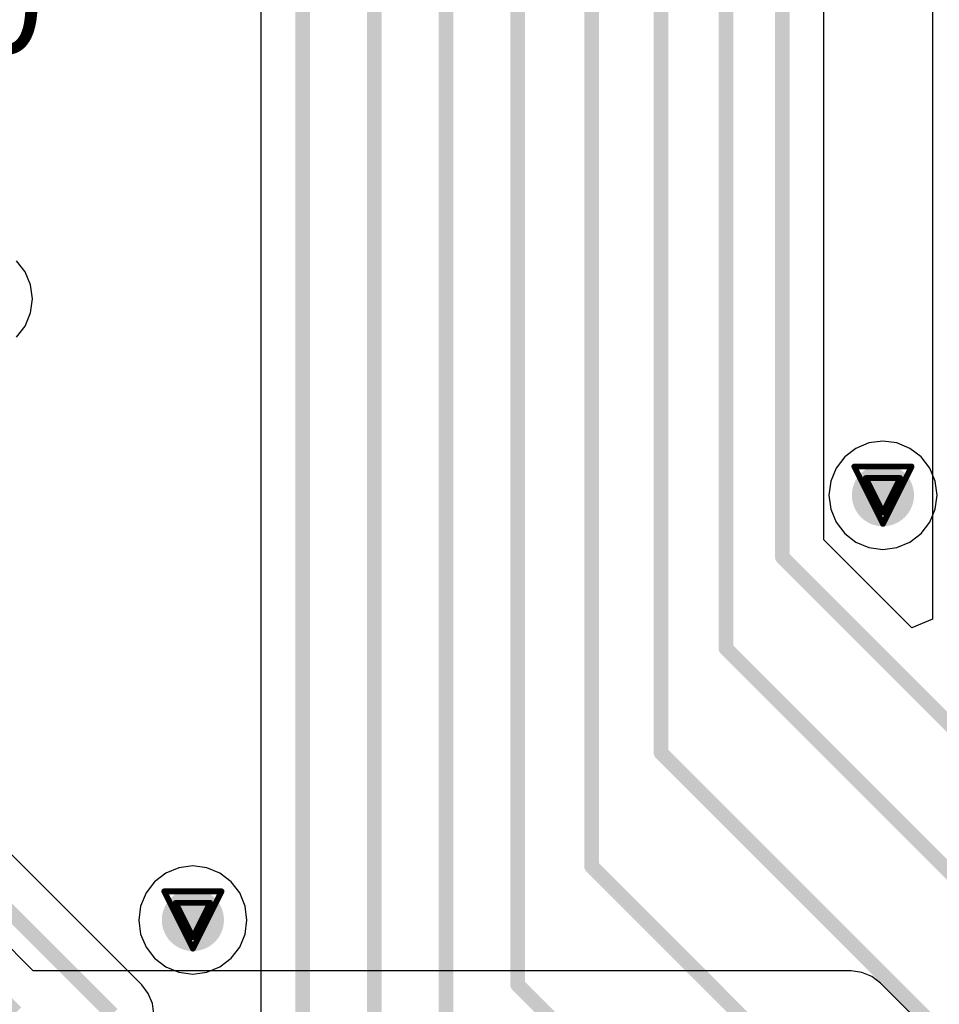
# Model space of a CAD drawing. Header units: millimetres. Extents: x 138 to 555, y 26 to 334.
# Tile 602 of 656: x 345.53 to 353.67, y 219.25 to 227.97. Entities that reach past the tile are written whole.
import ezdxf

# ---------------------------------------------------------------- set-up
doc = ezdxf.new("R2010")
doc.units = ezdxf.units.MM
for name, color, linetype in [('BottomLayer', 5, 'Continuous'), ('DrillDrawing', 1, 'Continuous'), ('MidLayer1', 16, 'Continuous'), ('MidLayer2', 76, 'Continuous'), ('MidLayer3', 90, 'Continuous'), ('MidLayer4', 156, 'Continuous'), ('MultiLayer', 9, 'Continuous'), ('TopLayer', 1, 'Continuous'), ('TopOverlay', 2, 'Continuous'), ('ViaHoleLayer', 16, 'Continuous')]:
    doc.layers.add(name, color=color, linetype=linetype)

msp = doc.modelspace()

# ---------------------------------------------------------------- linework, layer by layer
at = {"layer": 'BottomLayer'}
for p, q in [((345.6468, 219.5493), (337.937, 227.2591)), ((352.89, 219.5493), (345.6468, 219.5493)), ((352.9853, 219.5368), (352.89, 219.5493)), ((353.0741, 219.5), (352.9853, 219.5368)), ((353.1503, 219.4415), (353.0741, 219.5)), ((359.0737, 213.5181), (353.1503, 219.4415))]:
    msp.add_line(p, q, dxfattribs=at)
at = {"layer": 'BottomLayer', "const_width": 0.13}
msp.add_lwpolyline([(337.6767, 226.9988), (345.4943, 219.1812)], dxfattribs=at)
at = {"layer": 'BottomLayer', "const_width": 0.275}
for points in [[(353.0347, 223.7615, 1), (353.3097, 223.7615, 1)], [(346.923, 220.0002, 1), (347.198, 220.0002, 1)]]:
    msp.add_lwpolyline(points, format="xyb", close=True, dxfattribs=at)
at = {"layer": 'DrillDrawing', "const_width": 0.0508}
for points in [[(352.9182, 224.0155), (353.4262, 224.0155)], [(352.9182, 224.0155), (353.1722, 223.5075)], [(353.1722, 223.5075), (353.4262, 224.0155)], [(353.0198, 223.9139), (353.3246, 223.9139)], [(353.0198, 223.9139), (353.1722, 223.6091)], [(353.1722, 223.6091), (353.3246, 223.9139)], [(346.8065, 220.2542), (347.3145, 220.2542)], [(346.8065, 220.2542), (347.0605, 219.7462)], [(347.0605, 219.7462), (347.3145, 220.2542)], [(346.9081, 220.1526), (347.2129, 220.1526)], [(346.9081, 220.1526), (347.0605, 219.8478)], [(347.0605, 219.8478), (347.2129, 220.1526)]]:
    msp.add_lwpolyline(points, dxfattribs=at)
at = {"layer": 'DrillDrawing', "const_width": 0.0254}
for points in [[(352.9055, 224.0155, 1), (352.9309, 224.0155, 1)], [(352.9055, 224.0155, 1), (352.9309, 224.0155, 1)], [(353.4135, 224.0155, 1), (353.4389, 224.0155, 1)], [(353.4135, 224.0155, 1), (353.4389, 224.0155, 1)], [(353.0071, 223.9139, 1), (353.0325, 223.9139, 1)], [(353.0071, 223.9139, 1), (353.0325, 223.9139, 1)], [(353.3119, 223.9139, 1), (353.3373, 223.9139, 1)], [(353.3119, 223.9139, 1), (353.3373, 223.9139, 1)], [(353.1595, 223.6091, 1), (353.1849, 223.6091, 1)], [(353.1595, 223.6091, 1), (353.1849, 223.6091, 1)], [(353.1595, 223.5075, 1), (353.1849, 223.5075, 1)], [(353.1595, 223.5075, 1), (353.1849, 223.5075, 1)], [(346.7938, 220.2542, 1), (346.8192, 220.2542, 1)], [(346.7938, 220.2542, 1), (346.8192, 220.2542, 1)], [(347.3018, 220.2542, 1), (347.3272, 220.2542, 1)], [(347.3018, 220.2542, 1), (347.3272, 220.2542, 1)], [(346.8954, 220.1526, 1), (346.9208, 220.1526, 1)], [(346.8954, 220.1526, 1), (346.9208, 220.1526, 1)], [(347.2002, 220.1526, 1), (347.2256, 220.1526, 1)], [(347.2002, 220.1526, 1), (347.2256, 220.1526, 1)], [(347.0478, 219.8478, 1), (347.0732, 219.8478, 1)], [(347.0478, 219.8478, 1), (347.0732, 219.8478, 1)], [(347.0478, 219.7462, 1), (347.0732, 219.7462, 1)], [(347.0478, 219.7462, 1), (347.0732, 219.7462, 1)]]:
    msp.add_lwpolyline(points, format="xyb", close=True, dxfattribs=at)
at = {"layer": 'MidLayer1'}
for p, q in [((345.575, 225.7391), (345.4989, 225.8383)), ((345.6229, 225.6235), (345.575, 225.7391)), ((345.6392, 225.4995), (345.6229, 225.6235)), ((345.6229, 225.3755), (345.6392, 225.4995)), ((345.575, 225.26), (345.6229, 225.3755)), ((345.4989, 225.1608), (345.575, 225.26)), ((352.9327, 224.1764), (352.8335, 224.1003)), ((353.0482, 224.2243), (352.9327, 224.1764)), ((353.1722, 224.2406), (353.0482, 224.2243)), ((353.2962, 224.2243), (353.1722, 224.2406)), ((353.4118, 224.1764), (353.2962, 224.2243)), ((353.511, 224.1003), (353.4118, 224.1764)), ((352.8335, 224.1003), (352.7573, 224.0011)), ((353.5872, 224.0011), (353.511, 224.1003)), ((352.7573, 224.0011), (352.7095, 223.8855)), ((353.635, 223.8855), (353.5872, 224.0011)), ((352.7095, 223.8855), (352.6932, 223.7615)), ((353.6513, 223.7615), (353.635, 223.8855)), ((352.6932, 223.7615), (352.7095, 223.6375)), ((353.635, 223.6375), (353.6513, 223.7615)), ((352.7095, 223.6375), (352.7573, 223.522)), ((353.5872, 223.522), (353.635, 223.6375)), ((352.7573, 223.522), (352.8335, 223.4227)), ((353.511, 223.4227), (353.5872, 223.522)), ((352.8335, 223.4227), (352.9327, 223.3466)), ((353.4118, 223.3466), (353.511, 223.4227)), ((352.9327, 223.3466), (353.0482, 223.2987)), ((353.0482, 223.2987), (353.1722, 223.2824)), ((353.1722, 223.2824), (353.2962, 223.2987)), ((353.2962, 223.2987), (353.4118, 223.3466)), ((346.8209, 220.4151), (346.7217, 220.339)), ((346.9365, 220.463), (346.8209, 220.4151)), ((347.0605, 220.4793), (346.9365, 220.463)), ((347.1845, 220.463), (347.0605, 220.4793)), ((347.3, 220.4151), (347.1845, 220.463)), ((347.3993, 220.339), (347.3, 220.4151)), ((346.7217, 220.339), (346.6456, 220.2397)), ((347.4754, 220.2397), (347.3993, 220.339)), ((346.6456, 220.2397), (346.5977, 220.1242)), ((347.5233, 220.1242), (347.4754, 220.2397)), ((346.5977, 220.1242), (346.5814, 220.0002)), ((347.5396, 220.0002), (347.5233, 220.1242)), ((346.5814, 220.0002), (346.5977, 219.8762)), ((347.5233, 219.8762), (347.5396, 220.0002)), ((346.5977, 219.8762), (346.6456, 219.7606)), ((347.4754, 219.7606), (347.5233, 219.8762)), ((346.6456, 219.7606), (346.7217, 219.6614)), ((347.3993, 219.6614), (347.4754, 219.7606)), ((346.7217, 219.6614), (346.8209, 219.5853)), ((347.3, 219.5853), (347.3993, 219.6614)), ((346.8209, 219.5853), (346.9365, 219.5374)), ((347.1845, 219.5374), (347.3, 219.5853)), ((346.9365, 219.5374), (347.0605, 219.5211)), ((347.0605, 219.5211), (347.1845, 219.5374))]:
    msp.add_line(p, q, dxfattribs=at)
at = {"layer": 'MidLayer1', "const_width": 0.275}
for points in [[(353.0347, 223.7615, 1), (353.3097, 223.7615, 1)], [(346.923, 220.0002, 1), (347.198, 220.0002, 1)]]:
    msp.add_lwpolyline(points, format="xyb", close=True, dxfattribs=at)
at = {"layer": 'MidLayer2', "const_width": 0.275}
for points in [[(353.0347, 223.7615, 1), (353.3097, 223.7615, 1)], [(346.923, 220.0002, 1), (347.198, 220.0002, 1)]]:
    msp.add_lwpolyline(points, format="xyb", close=True, dxfattribs=at)
at = {"layer": 'MidLayer3', "const_width": 0.275}
for points in [[(353.0347, 223.7615, 1), (353.3097, 223.7615, 1)], [(346.923, 220.0002, 1), (347.198, 220.0002, 1)]]:
    msp.add_lwpolyline(points, format="xyb", close=True, dxfattribs=at)
at = {"layer": 'MidLayer4'}
for p, q in [((345.575, 225.7391), (345.4989, 225.8383)), ((345.6229, 225.6235), (345.575, 225.7391)), ((345.6392, 225.4995), (345.6229, 225.6235)), ((345.6229, 225.3755), (345.6392, 225.4995)), ((345.575, 225.26), (345.6229, 225.3755)), ((345.4989, 225.1608), (345.575, 225.26)), ((352.9327, 224.1764), (352.8335, 224.1003)), ((353.0482, 224.2243), (352.9327, 224.1764)), ((353.1722, 224.2406), (353.0482, 224.2243)), ((353.2962, 224.2243), (353.1722, 224.2406)), ((353.4118, 224.1764), (353.2962, 224.2243)), ((353.511, 224.1003), (353.4118, 224.1764)), ((352.8335, 224.1003), (352.7573, 224.0011)), ((353.5872, 224.0011), (353.511, 224.1003)), ((352.7573, 224.0011), (352.7095, 223.8855)), ((353.635, 223.8855), (353.5872, 224.0011)), ((352.7095, 223.8855), (352.6932, 223.7615)), ((353.6513, 223.7615), (353.635, 223.8855)), ((352.6932, 223.7615), (352.7095, 223.6375)), ((353.635, 223.6375), (353.6513, 223.7615)), ((352.7095, 223.6375), (352.7573, 223.522)), ((353.5872, 223.522), (353.635, 223.6375)), ((352.7573, 223.522), (352.8335, 223.4227)), ((353.511, 223.4227), (353.5872, 223.522)), ((352.8335, 223.4227), (352.9327, 223.3466)), ((353.4118, 223.3466), (353.511, 223.4227)), ((352.9327, 223.3466), (353.0482, 223.2987)), ((353.0482, 223.2987), (353.1722, 223.2824)), ((353.1722, 223.2824), (353.2962, 223.2987)), ((353.2962, 223.2987), (353.4118, 223.3466)), ((346.8209, 220.4151), (346.7217, 220.339)), ((346.9365, 220.463), (346.8209, 220.4151)), ((347.0605, 220.4793), (346.9365, 220.463)), ((347.1845, 220.463), (347.0605, 220.4793)), ((347.3, 220.4151), (347.1845, 220.463)), ((347.3993, 220.339), (347.3, 220.4151)), ((346.7217, 220.339), (346.6456, 220.2397)), ((347.4754, 220.2397), (347.3993, 220.339)), ((346.6456, 220.2397), (346.5977, 220.1242)), ((347.5233, 220.1242), (347.4754, 220.2397)), ((346.5977, 220.1242), (346.5814, 220.0002)), ((347.5396, 220.0002), (347.5233, 220.1242)), ((346.5814, 220.0002), (346.5977, 219.8762)), ((347.5233, 219.8762), (347.5396, 220.0002)), ((346.5977, 219.8762), (346.6456, 219.7606)), ((347.4754, 219.7606), (347.5233, 219.8762)), ((346.6456, 219.7606), (346.7217, 219.6614)), ((347.3993, 219.6614), (347.4754, 219.7606)), ((346.7217, 219.6614), (346.8209, 219.5853)), ((347.3, 219.5853), (347.3993, 219.6614)), ((346.8209, 219.5853), (346.9365, 219.5374)), ((347.1845, 219.5374), (347.3, 219.5853)), ((346.9365, 219.5374), (347.0605, 219.5211)), ((347.0605, 219.5211), (347.1845, 219.5374))]:
    msp.add_line(p, q, dxfattribs=at)
at = {"layer": 'MidLayer4', "const_width": 0.275}
for points in [[(353.0347, 223.7615, 1), (353.3097, 223.7615, 1)], [(346.923, 220.0002, 1), (347.198, 220.0002, 1)]]:
    msp.add_lwpolyline(points, format="xyb", close=True, dxfattribs=at)
at = {"layer": 'MultiLayer', "const_width": 0.275}
for points in [[(353.0347, 223.7615, 1), (353.3097, 223.7615, 1)], [(346.923, 220.0002, 1), (347.198, 220.0002, 1)]]:
    msp.add_lwpolyline(points, format="xyb", close=True, dxfattribs=at)
at = {"layer": 'TopLayer'}
for p, q in [((347.6633, 230.4088), (347.6633, 216.1018)), ((353.6121, 229.8982), (353.6121, 222.6651)), ((352.6497, 223.3662), (352.6497, 229.3619)), ((346.607, 219.4263), (340.4123, 225.621)), ((353.4273, 222.5886), (352.6497, 223.3662)), ((353.6121, 222.6651), (353.4273, 222.5886)), ((346.6655, 219.35), (346.607, 219.4263)), ((346.7022, 219.2612), (346.6655, 219.35)), ((346.7148, 219.166), (346.7022, 219.2612))]:
    msp.add_line(p, q, dxfattribs=at)
at = {"layer": 'TopLayer', "const_width": 0.13}
for points in [[(352.2815, 223.2137), (352.2815, 231.1425)], [(351.7822, 222.4041), (351.7822, 230.9771)], [(351.2061, 221.4811), (351.2061, 230.6875)], [(348.0315, 215.284), (348.0315, 230.5613)], [(348.6665, 217.7399), (348.6665, 230.5532)], [(349.9365, 225.1956), (349.9365, 230.5613)], [(350.5916, 220.4761), (350.5916, 230.5903)], [(349.3015, 218.3301), (349.3015, 230.5101)], [(340.0441, 225.4685), (346.3466, 219.166)], [(349.937, 219.4267), (349.937, 225.3766)], [(352.2815, 223.2137), (359.1466, 216.3486)], [(351.7822, 222.4041), (357.5466, 216.6397)], [(351.2061, 221.4811), (355.9467, 216.7406)], [(350.5916, 220.4761), (354.3466, 216.7211)], [(349.937, 219.4267), (352.7466, 216.6171)]]:
    msp.add_lwpolyline(points, dxfattribs=at)
at = {"layer": 'TopLayer'}
for points, const_width in [([(349.9045, 225.3766, 1), (349.9695, 225.3766, 1)], 0.065), ([(349.904, 225.1956, 1), (349.969, 225.1956, 1)], 0.065), ([(353.0347, 223.7615, 1), (353.3097, 223.7615, 1)], 0.275), ([(352.249, 223.2137, 1), (352.314, 223.2137, 1)], 0.065), ([(352.249, 223.2137, 1), (352.314, 223.2137, 1)], 0.065), ([(351.7497, 222.4041, 1), (351.8147, 222.4041, 1)], 0.065), ([(351.7497, 222.4041, 1), (351.8147, 222.4041, 1)], 0.065), ([(351.1736, 221.4811, 1), (351.2386, 221.4811, 1)], 0.065), ([(351.1736, 221.4811, 1), (351.2386, 221.4811, 1)], 0.065), ([(350.5591, 220.4761, 1), (350.6241, 220.4761, 1)], 0.065), ([(350.5591, 220.4761, 1), (350.6241, 220.4761, 1)], 0.065), ([(346.923, 220.0002, 1), (347.198, 220.0002, 1)], 0.275), ([(349.9045, 219.4267, 1), (349.9695, 219.4267, 1)], 0.065), ([(349.9045, 219.4267, 1), (349.9695, 219.4267, 1)], 0.065)]:
    msp.add_lwpolyline(points, format="xyb", close=True, dxfattribs=dict(at, const_width=const_width))
at = {"layer": 'ViaHoleLayer', "const_width": 0.15}
for points in [[(353.0972, 223.7615, 1), (353.2472, 223.7615, 1)], [(346.9855, 220.0002, 1), (347.1355, 220.0002, 1)]]:
    msp.add_lwpolyline(points, format="xyb", close=True, dxfattribs=at)

# ---------------------------------------------------------------- texts
at = {"layer": 'TopOverlay'}
msp.add_text('R80', height=0.9, dxfattribs=at).set_placement((343.5246, 227.6728))

doc.saveas('drawing.dxf')
